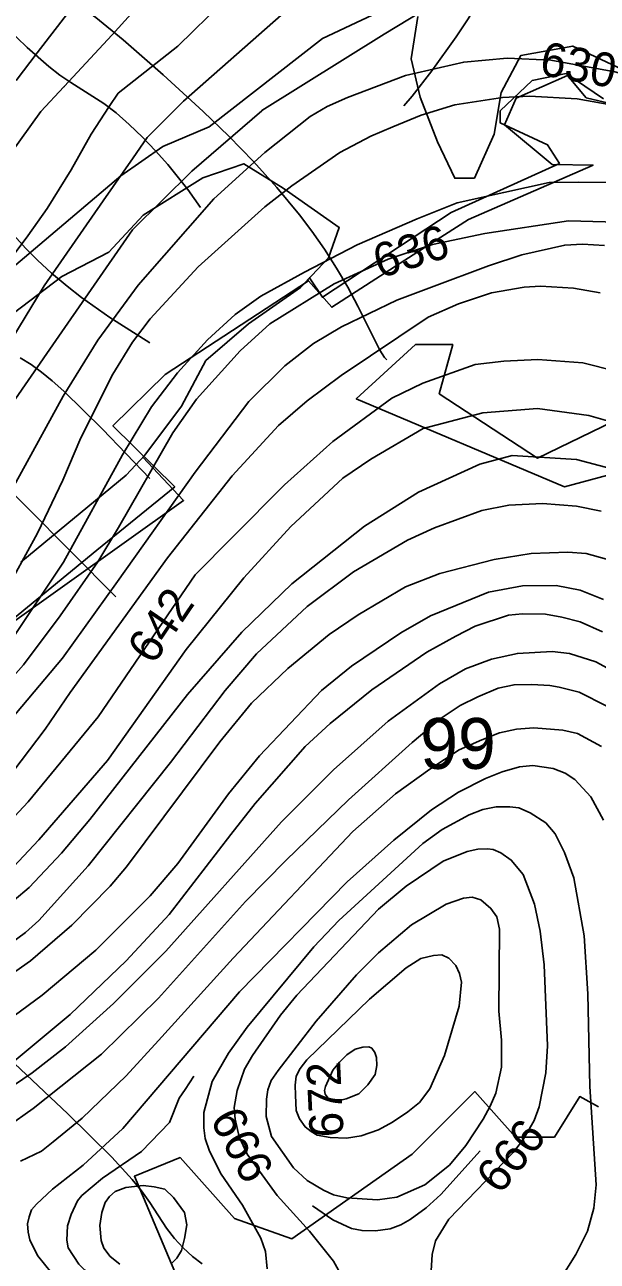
# Model space of a CAD drawing. Extents: x -709584 to -702006, y -1161789 to -1157496.
# Drawn here: x -706631.4 to -706462.3, y -1159940.6 to -1159575.6 of the extents above; entities that cross this region are included whole.
import ezdxf

# ---------------------------------------------------------------- set-up
doc = ezdxf.new("R2010")
doc.units = 0
for name, color, linetype in [('102_obvod PÚ', 7, 'Continuous'), ('120_vrstevnice hlavní', 7, 'Continuous'), ('121_vrstevnice hlavní_popis', 7, 'Continuous'), ('122_vrstevnice základní', 7, 'Continuous'), ('124_vrstevnice doplňková', 7, 'Continuous'), ('408_BPEJ_linie', 7, 'Continuous'), ('409_BPEJ_popis', 7, 'Continuous'), ('411_akumulovaný odtok', 7, 'Continuous'), ('419_LPIS PB', 7, 'Continuous')]:
    doc.layers.add(name, color=color, linetype=linetype)

msp = doc.modelspace()

# ---------------------------------------------------------------- linework, layer by layer
at = {"layer": '102_obvod PÚ'}
msp.add_lwpolyline([(-706432.22, -1159605.07), (-706465.56, -1159597.19), (-706471.14, -1159590.54), (-706486.23, -1159597.28), (-706489.67, -1159605.09), (-706475.68, -1159616.83), (-706463.55, -1159617.01), (-706500.37, -1159633.07), (-706519.13, -1159645.05), (-706540.75, -1159658.99), (-706547.56, -1159651.15), (-706589.97, -1159678.86), (-706605.34, -1159693.95), (-706587.09, -1159711.95), (-706610.14, -1159730.65), (-706648.39, -1159762.04)], dxfattribs=at)
at = {"layer": '120_vrstevnice hlavní'}
for points in [[(-706618.07, -1159571.37), (-706627.76, -1159583.84), (-706633.92, -1159592.08)], [(-706400.14, -1159620.68), (-706411.94, -1159609.75), (-706422.82, -1159602.05), (-706431.4, -1159597.76), (-706444.27, -1159593.04), (-706457.15, -1159589.47), (-706476.02, -1159586.04), (-706488.89, -1159585.47), (-706501.77, -1159586.61), (-706518.93, -1159590.61), (-706536.09, -1159597.05), (-706542.04, -1159599.71), (-706547.11, -1159602.7)], [(-706547.12, -1159602.7), (-706560.51, -1159613.3), (-706575.59, -1159626.97), (-706597.91, -1159652.48), (-706609.82, -1159668.71), (-706620.07, -1159685.26), (-706632.37, -1159707.7), (-706641.94, -1159724.9), (-706657.08, -1159747.29)], [(-706570.14, -1159708.76), (-706556.42, -1159693.85), (-706547.96, -1159686.64), (-706537.98, -1159679.11), (-706512.24, -1159661.86), (-706503.26, -1159658.01), (-706493.57, -1159654.74), (-706483.88, -1159653.03), (-706479.04, -1159652.74), (-706469.35, -1159653.31), (-706461.46, -1159654.68)], [(-706570.14, -1159708.76), (-706589.23, -1159732.95), (-706617.97, -1159772.72), (-706625.38, -1159783.55), (-706646.47, -1159811.2), (-706651.31, -1159815.9), (-706667.19, -1159827.83)], [(-706673.46, -1159878.09), (-706666.48, -1159874.54), (-706655.69, -1159868.79), (-706641.09, -1159859.89), (-706629.65, -1159851.95), (-706617.54, -1159841.4), (-706606.14, -1159829.86), (-706601.3, -1159824.16), (-706573.8, -1159787.26), (-706564.39, -1159775.86), (-706553.7, -1159765.6), (-706541.45, -1159755.62), (-706532.9, -1159749.78), (-706518.94, -1159741.52), (-706508.82, -1159737.53), (-706492.72, -1159733.39), (-706481.89, -1159731.68), (-706471.06, -1159731.26), (-706465.64, -1159731.68), (-706455.38, -1159734.53)], [(-706461.05, -1159788.6), (-706468.16, -1159784.84), (-706472.48, -1159783.84), (-706481.03, -1159783.12), (-706486.16, -1159783.55), (-706491.16, -1159784.59), (-706496.42, -1159786.69), (-706503.06, -1159789.61), (-706511.81, -1159795.38), (-706521.93, -1159802.65), (-706534.47, -1159813.76), (-706569.81, -1159851.09), (-706591.89, -1159875.46), (-706601.44, -1159885.86), (-706614.41, -1159898.4), (-706622.96, -1159905.38), (-706626.44, -1159908.11), (-706632.65, -1159911.08)], [(-706518.79, -1159853.94), (-706529.62, -1159863.21), (-706548.14, -1159881.17), (-706550.08, -1159883.65), (-706551.25, -1159885.91), (-706551.5, -1159888.66), (-706551.42, -1159891.56), (-706551.2, -1159896.07), (-706550.28, -1159898.54), (-706548.61, -1159900.96), (-706546.86, -1159902.25), (-706545.01, -1159903.39), (-706541.16, -1159904.1), (-706536.33, -1159904.22), (-706532.05, -1159903.53), (-706526.92, -1159901.82), (-706522.78, -1159899.54), (-706518.27, -1159896.44), (-706514.8, -1159893.7), (-706511.81, -1159889.71), (-706507.39, -1159879.88), (-706503.12, -1159865.34), (-706502.41, -1159858.22), (-706502.98, -1159855.65), (-706504.05, -1159853.31), (-706506.11, -1159851.09), (-706508.18, -1159850.17), (-706510.64, -1159850.3), (-706514.38, -1159851.24), (-706518.79, -1159853.94)]]:
    msp.add_lwpolyline(points, dxfattribs=at)
msp.add_open_spline([(-706547.11, -1159602.7), (-706547.12, -1159602.7)], degree=1, dxfattribs=at)
at = {"layer": '122_vrstevnice základní'}
for points in [[(-706458.15, -1159332.76), (-706466.73, -1159344.49), (-706473.73, -1159351.78), (-706484.18, -1159364.94), (-706510.92, -1159412.28), (-706514.78, -1159416.85), (-706519.64, -1159424.15), (-706527.08, -1159433.01), (-706536.09, -1159447.46), (-706538.23, -1159452.03), (-706541.52, -1159463.48), (-706542.24, -1159470.34), (-706541.67, -1159490.93), (-706543.1, -1159497.8), (-706546.82, -1159506.95), (-706554.25, -1159519.54), (-706563.26, -1159531.12), (-706587.83, -1159558.83), (-706605.57, -1159578.52), (-706619.76, -1159593.82)], [(-706355.55, -1159626.14), (-706361.94, -1159611.03), (-706370.77, -1159595.62), (-706381.92, -1159582.89), (-706393.36, -1159573.74), (-706402.51, -1159568.59), (-706423.11, -1159559.15), (-706445.99, -1159545.71), (-706469.73, -1159535.7), (-706472.73, -1159534.84), (-706482.89, -1159532.27), (-706500.91, -1159529.83), (-706508.63, -1159530.41), (-706513.78, -1159532.41), (-706518.93, -1159535.55), (-706528.22, -1159543.42), (-706546.53, -1159563.58), (-706555.68, -1159572.74), (-706584.55, -1159598.12)], [(-706561.35, -1159600.93), (-706525.29, -1159578.32), (-706507.07, -1159567.2), (-706494.06, -1159561.76), (-706484.12, -1159558.68), (-706476.02, -1159557.86), (-706469.16, -1159558.44), (-706455.43, -1159562.3), (-706429.69, -1159575.6), (-706412.38, -1159582.75), (-706401.37, -1159588.47), (-706396.22, -1159593.05), (-706388.79, -1159601.05), (-706383.92, -1159607.92), (-706375.74, -1159623.67)], [(-706572.7, -1159568.73), (-706586.14, -1159581.89), (-706603.83, -1159595.76)], [(-706603.83, -1159595.77), (-706606.42, -1159599.69), (-706611.8, -1159607.89), (-706617.65, -1159618.43), (-706624.82, -1159629.82), (-706630.53, -1159637.86), (-706638.54, -1159648.76), (-706646.09, -1159659.46)], [(-706619.83, -1159593.89), (-706626.63, -1159601.15), (-706641.48, -1159621.72)], [(-706419.6, -1159618.3), (-706429.12, -1159611.06), (-706442.84, -1159604.06), (-706453.86, -1159600.05), (-706468.3, -1159597.48), (-706482.32, -1159596.62), (-706490.32, -1159597.05), (-706504.34, -1159599.2), (-706514.35, -1159602.25), (-706522.71, -1159605.69)], [(-706584.55, -1159598.12), (-706595.29, -1159608.85), (-706599.42, -1159614.83), (-706608.23, -1159627.56), (-706625.64, -1159652.63), (-706638.98, -1159674.38), (-706650.22, -1159691.76)], [(-706561.39, -1159600.96), (-706582.1, -1159618.78), (-706599.57, -1159636.08), (-706623.11, -1159670.05), (-706635.01, -1159687.28), (-706645.59, -1159703.84), (-706653.08, -1159715.45)], [(-706522.71, -1159605.69), (-706529.16, -1159608.45), (-706538.31, -1159613.27), (-706552.56, -1159623.1), (-706560.54, -1159629.37), (-706580.21, -1159647.04), (-706594.31, -1159662.43), (-706599.59, -1159669.27), (-706605.43, -1159678.68), (-706614.83, -1159697.49), (-706620.11, -1159710.03), (-706627.66, -1159725.7), (-706634.5, -1159738.24), (-706658.59, -1159767.11), (-706659.94, -1159769.66)], [(-706661.86, -1159786.05), (-706648.29, -1159771.94), (-706635.39, -1159757.32), (-706619.96, -1159734.25), (-706602.49, -1159702.51), (-706593.98, -1159688.37), (-706586.24, -1159678.38), (-706577.42, -1159668.63), (-706569.28, -1159661.08), (-706561.66, -1159655.71), (-706548.82, -1159648.57), (-706533.25, -1159640.54), (-706515.49, -1159632.87), (-706503.65, -1159628.2), (-706489.96, -1159625.06), (-706476.55, -1159622.19), (-706467.77, -1159622.06), (-706457.64, -1159622.11)], [(-706609.84, -1159734.13), (-706603.72, -1159723.99), (-706587.62, -1159696.06), (-706580.64, -1159686.09), (-706567.81, -1159671.84), (-706558.98, -1159663.86), (-706540.02, -1159652.03), (-706524.07, -1159644.76), (-706510.96, -1159640.49), (-706495.57, -1159637.21), (-706470.77, -1159633.51), (-706452.82, -1159633.93)], [(-706603.98, -1159739.91), (-706581.11, -1159707.62), (-706565.25, -1159686.8), (-706554.56, -1159676.25), (-706546.15, -1159669.7), (-706537.89, -1159664.71), (-706521.5, -1159656.87), (-706511.24, -1159653.03), (-706494.43, -1159646.76), (-706484.59, -1159643.48), (-706471.91, -1159640.63), (-706466.64, -1159640.38), (-706460.23, -1159640.77)], [(-706540.39, -1159698.57), (-706522.98, -1159685.86), (-706513.86, -1159681.35), (-706498.34, -1159675.87), (-706489.92, -1159674.9), (-706479.88, -1159674.35), (-706466.58, -1159675.43), (-706456.83, -1159677.83)], [(-706479.99, -1159688.87), (-706496.16, -1159690.14), (-706513.69, -1159694.76), (-706529.21, -1159703.78), (-706537.46, -1159709.46), (-706552.85, -1159723.7), (-706566.67, -1159738.81), (-706583.77, -1159760.04), (-706607, -1159792.81), (-706627.23, -1159816.18), (-706636.21, -1159825.73), (-706646.31, -1159834.43), (-706656.76, -1159841.61), (-706669.98, -1159850.17)], [(-706479.99, -1159688.87), (-706464.85, -1159690.97), (-706453.76, -1159694.05)], [(-706540.39, -1159698.57), (-706554.65, -1159711.42), (-706570.05, -1159726.83), (-706581.06, -1159737.95), (-706609.7, -1159779.85), (-706630.37, -1159804.93), (-706642.72, -1159818.11), (-706652.19, -1159826.59), (-706668.36, -1159837.21)], [(-706671.2, -1159859.99), (-706666.27, -1159857.08), (-706647.89, -1159845.25), (-706630.08, -1159830.29), (-706620.53, -1159820.17), (-706612.13, -1159810.2), (-706583.34, -1159773.29), (-706567.24, -1159754.91), (-706552.56, -1159740.66), (-706531.05, -1159723.56), (-706515.09, -1159713.59), (-706496.99, -1159705.32), (-706487.42, -1159702.71), (-706468.49, -1159703.9), (-706450.25, -1159708.74)], [(-706461.18, -1159719.14), (-706468.49, -1159717.72), (-706478.47, -1159716.86), (-706488.44, -1159717.43), (-706496.42, -1159719), (-706510.39, -1159724.13), (-706518.37, -1159727.69), (-706534.33, -1159737.1), (-706548, -1159747.36), (-706562.96, -1159761.32), (-706572.23, -1159772.15), (-706588.33, -1159793.38), (-706612.7, -1159823.88), (-706627.23, -1159839.98), (-706631.22, -1159843.54), (-706642.62, -1159851.95), (-706660.58, -1159863.21), (-706672.35, -1159869.23)], [(-706609.84, -1159734.13), (-706620.89, -1159750.1), (-706631.76, -1159764.56), (-706652.72, -1159788.19), (-706663.4, -1159798.43)], [(-706603.98, -1159739.91), (-706620.27, -1159762.59), (-706644.33, -1159791.1), (-706652.17, -1159799.08), (-706658.58, -1159804.5), (-706664.92, -1159809.65)], [(-706460.51, -1159745.22), (-706467.35, -1159742.51), (-706474.48, -1159741.09), (-706484.45, -1159741.23), (-706494.43, -1159743.08), (-706511.53, -1159750.06), (-706520.36, -1159755.05), (-706534.9, -1159764.89), (-706543.73, -1159772.15), (-706562.11, -1159791.39), (-706571.23, -1159802.65), (-706586.19, -1159823.17)], [(-706677.11, -1159907.35), (-706667.85, -1159901.71), (-706642.48, -1159887), (-706633.93, -1159881.02), (-706617.97, -1159867.77), (-706601.44, -1159851.95), (-706588.76, -1159838.27), (-706570.52, -1159814.62), (-706563.39, -1159805.5), (-706548.57, -1159788.68), (-706541.16, -1159781.84), (-706528.91, -1159771.87), (-706512.67, -1159760.75), (-706504.12, -1159756.05), (-706498.41, -1159753.11), (-706488.58, -1159749.85), (-706484.45, -1159749.5), (-706477.6, -1159749.6), (-706472.77, -1159750.49), (-706467.39, -1159751.86), (-706460.8, -1159754.77)], [(-706457.09, -1159766.74), (-706462.79, -1159763.6), (-706470.49, -1159761.18), (-706475.62, -1159760.61), (-706485.88, -1159761.18), (-706493.57, -1159762.89), (-706501.27, -1159765.74), (-706508.96, -1159770.16), (-706524.07, -1159781.13), (-706540.17, -1159795.52), (-706555.56, -1159810.91), (-706589.75, -1159849.1), (-706605.14, -1159864.49), (-706619.39, -1159877.31), (-706629.23, -1159885.01), (-706657.44, -1159904.1), (-706660.43, -1159906.73), (-706669.81, -1159913.46), (-706678.59, -1159919.21)], [(-706459.52, -1159776.71), (-706467.64, -1159772.58), (-706473.62, -1159771.15), (-706476.31, -1159770.66), (-706481.6, -1159770.3), (-706486.9, -1159770.41), (-706491.58, -1159771.44), (-706497.56, -1159774), (-706502.8, -1159776.57), (-706508.39, -1159780.27), (-706517.02, -1159787.48), (-706535.75, -1159804.36), (-706554.27, -1159822.31), (-706566.24, -1159834.42), (-706591.89, -1159862.92), (-706608.71, -1159879.45), (-706628.94, -1159895.55), (-706636.64, -1159900.97)], [(-706460.51, -1159810.34), (-706464.22, -1159803.5), (-706468.92, -1159798.37), (-706471.78, -1159796.5), (-706475.33, -1159795.09), (-706481.32, -1159794.24), (-706485.31, -1159794.67), (-706490.39, -1159796.13), (-706495.28, -1159798.09), (-706503.26, -1159802.08), (-706511.24, -1159807.35), (-706522.35, -1159816.32), (-706536.18, -1159828.58), (-706567.95, -1159861.07), (-706602.44, -1159901.39), (-706614.12, -1159912.22), (-706623.24, -1159919.35), (-706627.94, -1159923.77), (-706629.41, -1159925.41), (-706630.08, -1159927.47), (-706630.57, -1159929.55), (-706630.37, -1159932.03), (-706629.94, -1159934.31), (-706627.66, -1159938.87), (-706623.53, -1159944)], [(-706466.21, -1159844.54), (-706469.2, -1159827.44), (-706471.96, -1159819.98), (-706474.76, -1159814.47), (-706477.47, -1159811.2), (-706482.17, -1159808.2), (-706485.47, -1159806.78), (-706488.16, -1159806.49), (-706492.15, -1159806.49), (-706496.14, -1159807.21), (-706500.13, -1159808.77), (-706508.11, -1159813.19), (-706513.81, -1159817.32), (-706538.6, -1159839.98), (-706546.01, -1159847.82), (-706565.67, -1159871.47), (-706571.23, -1159879.17), (-706576.08, -1159887.57), (-706578.5, -1159896.69), (-706578.5, -1159901.25), (-706578.09, -1159904.35), (-706576.79, -1159908.09), (-706573.37, -1159914.93), (-706567.1, -1159924.05), (-706561.68, -1159933.74), (-706560.25, -1159937.7), (-706559.83, -1159942.86)], [(-706537.32, -1159945.71), (-706540.17, -1159940.58), (-706547.29, -1159931.75), (-706556.84, -1159921.2), (-706565.67, -1159908.95), (-706568.09, -1159903.82), (-706569.23, -1159898.69), (-706569.56, -1159895.2), (-706568.67, -1159890.14), (-706566.5, -1159883.9), (-706564.1, -1159879.88), (-706555.84, -1159867.91), (-706551, -1159862.07), (-706526.92, -1159836.7), (-706518.79, -1159829.86), (-706507.82, -1159822.45), (-706500.7, -1159819.6), (-706497.62, -1159818.95), (-706494.71, -1159818.89), (-706493.1, -1159819.07), (-706490.77, -1159820.07), (-706487.73, -1159822.17), (-706484.17, -1159826.44), (-706480.89, -1159835.14), (-706479.18, -1159843.11), (-706478.04, -1159853.09), (-706477.04, -1159877.03), (-706477.47, -1159885.01), (-706479.46, -1159894.98), (-706481, -1159899.08), (-706484.31, -1159904.81), (-706487.16, -1159908.52), (-706506.11, -1159928.18), (-706510.1, -1159934.6), (-706511.1, -1159938.59), (-706511.38, -1159943.46)], [(-706586.19, -1159823.17), (-706594.31, -1159832.71), (-706610.42, -1159848.81), (-706626.23, -1159862.07), (-706650.74, -1159880.02), (-706661.65, -1159886.04), (-706675.34, -1159893.19)], [(-706559.97, -1159892.7), (-706560.12, -1159897.83), (-706558.48, -1159903.74), (-706552.04, -1159913.03), (-706547.96, -1159916.76), (-706543.16, -1159919.63), (-706540.21, -1159921.02), (-706536.32, -1159921.91), (-706527.2, -1159922.48), (-706521.5, -1159921.63), (-706513.23, -1159918.07), (-706505.97, -1159912.22), (-706501.12, -1159906.38), (-706495.99, -1159898.69), (-706493.93, -1159894.82), (-706492.29, -1159890.99), (-706490.58, -1159883.3), (-706490.58, -1159875.32), (-706491.43, -1159866.77), (-706491.15, -1159842.54), (-706492.02, -1159838.89), (-706493.71, -1159836.42), (-706496.72, -1159833.86), (-706499.27, -1159833.14), (-706501.84, -1159833.43), (-706506.97, -1159835.14), (-706517.23, -1159841.26), (-706526.92, -1159849.53), (-706533.47, -1159856.08), (-706545.3, -1159869.76), (-706556.55, -1159884.29), (-706558.62, -1159887.28), (-706559.65, -1159890.04), (-706559.97, -1159892.7)], [(-706478.32, -1159953.98), (-706468.63, -1159938.59), (-706465.21, -1159931.75), (-706463.36, -1159924.91), (-706462.65, -1159918.07), (-706464.5, -1159889), (-706465.07, -1159861.64), (-706466.21, -1159844.54)], [(-706529.77, -1159877.31), (-706531.59, -1159877.38), (-706533.79, -1159878.01), (-706536.25, -1159879.64), (-706538.46, -1159881.87), (-706540.39, -1159884.15), (-706542.59, -1159889), (-706542.84, -1159890.17), (-706542.71, -1159891.3), (-706541.81, -1159892.43), (-706540.17, -1159892.99), (-706537.62, -1159892.94), (-706536.51, -1159892.68), (-706532.76, -1159891.14), (-706530.04, -1159888.54), (-706527.91, -1159885.44), (-706527.46, -1159882.77), (-706527.48, -1159880.45), (-706527.97, -1159879.01), (-706528.91, -1159877.74), (-706529.77, -1159877.31)], [(-706588.03, -1159941.21), (-706586.48, -1159939.73), (-706585.06, -1159937.45), (-706584.2, -1159933.88), (-706583.52, -1159929.8), (-706584.2, -1159926.19), (-706587.48, -1159921.77), (-706590.04, -1159919.35), (-706593.21, -1159918.64), (-706596.45, -1159918.21), (-706601.58, -1159918.78)], [(-706601.58, -1159918.78), (-706604.71, -1159920.02), (-706606.33, -1159921.44), (-706607.69, -1159923.28), (-706608.67, -1159926.2), (-706609.24, -1159930.05), (-706608.83, -1159934.48), (-706608.08, -1159936.69), (-706606.17, -1159939.16), (-706603.29, -1159941.44)]]:
    msp.add_lwpolyline(points, dxfattribs=at)
for points in [[(-706619.76, -1159593.82), (-706619.83, -1159593.89)], [(-706603.83, -1159595.76), (-706603.83, -1159595.77)], [(-706584.55, -1159598.12), (-706584.55, -1159598.12)], [(-706561.35, -1159600.93), (-706561.39, -1159600.96)], [(-706522.71, -1159605.69), (-706522.71, -1159605.69)]]:
    msp.add_open_spline(points, degree=1, dxfattribs=at)
at = {"layer": '124_vrstevnice doplňková'}
for points in [[(-706581.49, -1159885.91), (-706584.06, -1159889.85), (-706585.76, -1159892.43), (-706588.61, -1159899.68), (-706596.88, -1159908.23), (-706608.42, -1159916.07), (-706614.55, -1159921.2), (-706615.83, -1159922.78), (-706617.69, -1159926.82), (-706618.81, -1159930.17), (-706618.97, -1159934.4), (-706618.57, -1159936.59), (-706615.43, -1159941.43), (-706613.64, -1159943.21), (-706611.73, -1159944.24), (-706606.85, -1159946.28), (-706602.44, -1159949.13), (-706596.17, -1159954.69), (-706589.9, -1159962.95), (-706581.35, -1159981.9), (-706576.65, -1159991.02), (-706572.08, -1159997.72)], [(-706496.9, -1159908), (-706508.53, -1159920.92), (-706512.81, -1159924.78), (-706517.59, -1159928.29), (-706520.31, -1159929.8), (-706523.5, -1159931.03), (-706527.77, -1159931.6), (-706531.8, -1159931.55), (-706534.9, -1159930.89), (-706540.45, -1159928.33), (-706546.44, -1159924.19)]]:
    msp.add_lwpolyline(points, dxfattribs=at)
at = {"layer": '408_BPEJ_linie'}
for points in [[(-706654, -1159765.5), (-706584.5, -1159716), (-706596.49, -1159703.23), (-706595.9, -1159702.6), (-706585.1, -1159688.2), (-706577.9, -1159674.7), (-706565.3, -1159663.9), (-706550, -1159653.1), (-706547.31, -1159650.29), (-706543.5, -1159656), (-706505.5, -1159631), (-706473.5, -1159616.5), (-706477, -1159611), (-706491, -1159604.5), (-706491, -1159601), (-706481.5, -1159592), (-706471.5, -1159590), (-706460.5, -1159597.5)], [(-706435.5, -1159682), (-706480, -1159703.5), (-706509, -1159684.5), (-706505, -1159670), (-706516, -1159670), (-706533.5, -1159686), (-706472, -1159712), (-706425.5, -1159699.5)], [(-706462, -1159895), (-706467.5, -1159892), (-706475, -1159904), (-706486.5, -1159904), (-706498.5, -1159890.5), (-706517, -1159909), (-706552.5, -1159934), (-706569.5, -1159928), (-706585.5, -1159910), (-706599, -1159915.5), (-706585.5, -1159947.5)]]:
    msp.add_lwpolyline(points, dxfattribs=at)
at = {"layer": '411_akumulovaný odtok'}
for points in [[(-706579.49, -1159629.5), (-706583.27, -1159624.18), (-706589.17, -1159616.82), (-706592.75, -1159612.79), (-706596.59, -1159608.78), (-706600.53, -1159604.99), (-706604.42, -1159601.59), (-706608.08, -1159598.79), (-706617.81, -1159592.6), (-706620.99, -1159590.44), (-706624.32, -1159587.9), (-706630.69, -1159582.34), (-706636.82, -1159576.42), (-706648.8, -1159564.13), (-706731.99, -1159477)], [(-706524.49, -1159674.5), (-706525.18, -1159673.85), (-706526.52, -1159671.64), (-706533.03, -1159658.66), (-706535.98, -1159653.09), (-706539.31, -1159647.41), (-706542.91, -1159641.82), (-706546.62, -1159636.5), (-706550.27, -1159631.66), (-706556.98, -1159623.59), (-706563.82, -1159615.99), (-706571.08, -1159608.51), (-706578.73, -1159601.16), (-706590.47, -1159590.41), (-706602.37, -1159580.03), (-706610.42, -1159573.47), (-706618.62, -1159567.48), (-706622.8, -1159564.81), (-706630.76, -1159560.32), (-706634.59, -1159557.94), (-706638.65, -1159554.87), (-706642.57, -1159551.49), (-706657.95, -1159537.41), (-706716.99, -1159482)], [(-706519.49, -1159599.5), (-706516.99, -1159596.64), (-706511.22, -1159589.21), (-706504.01, -1159579.18), (-706500.47, -1159573.8), (-706497.28, -1159568.52), (-706493.72, -1159562.04), (-706491.18, -1159557.99), (-706488.46, -1159554.29), (-706485.45, -1159550.61), (-706478.84, -1159543.38), (-706471.67, -1159536.4), (-706464.04, -1159529.88), (-706460.02, -1159526.89)], [(-706594.49, -1159669.5), (-706606.27, -1159662), (-706614.66, -1159656.06), (-706618.91, -1159652.76), (-706623.5, -1159648.88), (-706627.64, -1159645.06), (-706631.17, -1159641.52), (-706643.57, -1159627.81), (-706649.58, -1159620.79), (-706655.42, -1159613.65), (-706660.94, -1159606.3), (-706670.87, -1159591.7), (-706673.53, -1159588.2), (-706676.34, -1159584.88), (-706679.31, -1159581.67), (-706685.54, -1159575.5)], [(-706604.49, -1159744.5), (-706644.22, -1159704.48), (-706649.77, -1159699.34), (-706653.62, -1159696.28), (-706655.64, -1159694.97), (-706657.75, -1159693.88), (-706659.92, -1159693.06), (-706669.13, -1159690.88), (-706673.75, -1159689.44), (-706685.05, -1159684.24), (-706695.83, -1159679.9), (-706698.56, -1159678.53), (-706700.9, -1159677.1), (-706704.65, -1159674.29), (-706706.99, -1159672)], [(-706594.49, -1159709.5), (-706608.45, -1159694.95), (-706619.82, -1159683.75), (-706623.29, -1159680.66), (-706626.41, -1159678.14), (-706629.54, -1159675.9), (-706632.77, -1159673.95)], [(-706578.97, -1159941.33), (-706581.9, -1159939.17), (-706584.65, -1159936.67), (-706587.19, -1159933.89), (-706589.5, -1159930.87), (-706594.43, -1159923.25), (-706596.95, -1159919.81), (-706599.71, -1159916.44), (-706605.7, -1159909.87), (-706618.63, -1159897.12), (-706651.98, -1159865.78), (-706658.49, -1159859.42), (-706664.73, -1159852.89), (-706667.67, -1159849.51), (-706670.45, -1159845.95), (-706678.48, -1159834.2), (-706684.58, -1159825.92), (-706690.55, -1159818.77), (-706695.09, -1159813.81), (-706696.99, -1159812)]]:
    msp.add_lwpolyline(points, dxfattribs=at)
at = {"layer": '419_LPIS PB'}
for points in [[(-706520.4, -1159568.8), (-706543.5, -1159579.6), (-706576.9, -1159605.7), (-706590.6, -1159611.5), (-706602.99, -1159620.21), (-706673.6, -1159679.9)], [(-706453.02, -1159589.71), (-706469.57, -1159581.9), (-706484.9, -1159584.7), (-706490.7, -1159595.6), (-706492.8, -1159607.9), (-706498.6, -1159620.9), (-706504.4, -1159620.9), (-706509.5, -1159610.1), (-706514.6, -1159597), (-706517.25, -1159585.68), (-706515.3, -1159573.1)], [(-706634.8, -1159660.8), (-706620.4, -1159649.9), (-706606.6, -1159642.7), (-706596.4, -1159631.8), (-706578.8, -1159620.8), (-706566.7, -1159616.6), (-706555.1, -1159623.8), (-706538.5, -1159635.4), (-706541.66, -1159644.4), (-706550, -1159653.1), (-706565.3, -1159663.9), (-706577.9, -1159674.7), (-706585.1, -1159688.2), (-706595.9, -1159702.6), (-706601.4, -1159708.5), (-706632.6, -1159734.2)]]:
    msp.add_lwpolyline(points, dxfattribs=at)

# ---------------------------------------------------------------- texts
at = {"layer": '121_vrstevnice hlavní_popis'}
for s, rotation, p in [('630', 349.565, (-706479.7, -1159590.28)), ('636', 17.2439, (-706526.58, -1159650.51)), ('642', 55.9137, (-706593.43, -1159764.86)), ('672', 92.802, (-706537.19, -1159903.75)), ('666', 298.1639, (-706576.87, -1159898.67)), ('666', 50.5811, (-706491.12, -1159921.23))]:
    msp.add_text(s, height=10, rotation=rotation, dxfattribs=at).set_placement(p)
at = {"layer": '409_BPEJ_popis'}
msp.add_text('99', height=15, dxfattribs=at).set_placement((-706514.61, -1159795.24))

doc.saveas('drawing.dxf')
